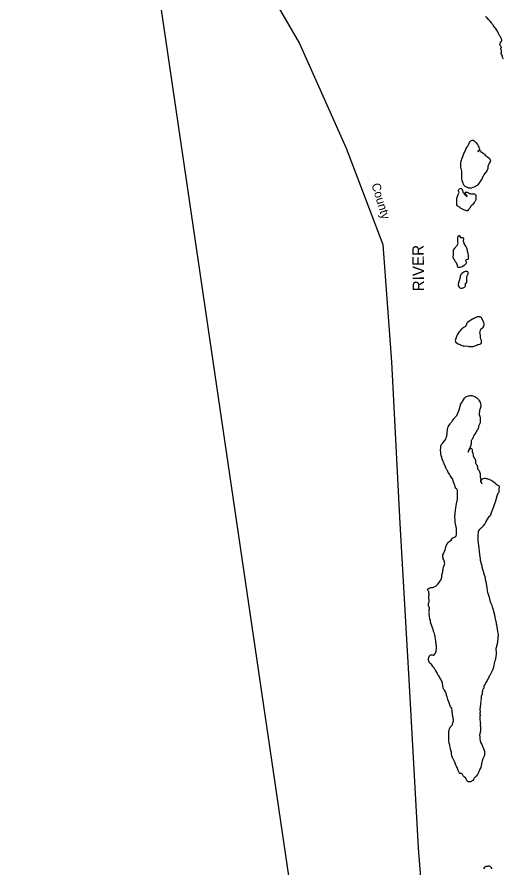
# Model space of a CAD drawing. Extents: x 1945482 to 2853149, y 66427 to 1015778.
# Drawn here: x 2315224 to 2324342, y 125465 to 141437 of the extents above; entities that cross this region are included whole.
import ezdxf

# ---------------------------------------------------------------- set-up
doc = ezdxf.new("R2010")
doc.units = 0
for name, color, linetype in [('Old_Level_19', 7, 'Continuous'), ('Old_Level_21', 7, 'Continuous'), ('Old_Level_52', 7, 'Continuous'), ('Old_Level_60', 7, 'Continuous'), ('Old_Level_61', 7, 'Continuous'), ('Old_Level_63', 7, 'Continuous')]:
    doc.layers.add(name, color=color, linetype=linetype)

msp = doc.modelspace()

# ---------------------------------------------------------------- linework, layer by layer
at = {"layer": 'Old_Level_52'}
msp.add_lwpolyline([(2315408, 164067), (2315608, 162054), (2315317, 158562), (2315224, 157701), (2315268, 156450), (2315502, 155344), (2315696, 154586), (2315964, 153221), (2316920, 148992), (2317162, 147613), (2317498, 146375), (2318330, 144824), (2319095, 143220), (2320166, 141552), (2320523, 140942), (2321397, 138974), (2322086, 137167), (2322248, 134964), (2322409, 131928), (2322580, 128890), (2322749, 125846), (2322867, 124334)], dxfattribs=at)
at = {"layer": 'Old_Level_60'}
for points in [[(2324310, 141037), (2324302, 141050), (2324294, 141065), (2324284, 141081), (2324258, 141127), (2324246, 141158), (2324236, 141173), (2324203, 141231), (2324191, 141243), (2324171, 141268), (2324159, 141282), (2324151, 141295), (2324138, 141308), (2324133, 141318), (2324124, 141330), (2324100, 141360), (2324079, 141385), (2324041, 141426), (2324029, 141436), (2324013, 141446)], [(2324350, 140652), (2324339, 140666), (2324333, 140676), (2324333, 140693), (2324330, 140709), (2324324, 140723), (2324315, 140739), (2324308, 140741), (2324303, 140751), (2324310, 140762), (2324313, 140775), (2324313, 140792), (2324311, 140808), (2324307, 140824), (2324301, 140835), (2324304, 140841), (2324303, 140853), (2324311, 140865), (2324313, 140874), (2324302, 140882), (2324293, 140894), (2324289, 140910), (2324283, 140926), (2324291, 140939), (2324296, 140953), (2324298, 140969), (2324311, 140977), (2324321, 140991), (2324319, 141007), (2324315, 141022), (2324310, 141037)]]:
    msp.add_lwpolyline(points, dxfattribs=at)
at = {"layer": 'Old_Level_61'}
for points in [[(2323729, 138223), (2323708, 138225), (2323692, 138228), (2323674, 138235), (2323660, 138241), (2323631, 138258), (2323607, 138282), (2323599, 138299), (2323593, 138313), (2323587, 138329), (2323583, 138347), (2323577, 138364), (2323571, 138400), (2323570, 138453), (2323570, 138510), (2323567, 138547), (2323554, 138619), (2323552, 138637), (2323552, 138657), (2323552, 138696), (2323557, 138737), (2323562, 138755), (2323568, 138772), (2323574, 138788), (2323590, 138819), (2323597, 138836), (2323609, 138877), (2323617, 138894), (2323623, 138910), (2323653, 138971), (2323670, 138999), (2323680, 139011), (2323694, 139040), (2323710, 139071), (2323715, 139085), (2323725, 139100), (2323736, 139114), (2323749, 139121), (2323766, 139125), (2323784, 139124), (2323799, 139116), (2323814, 139103), (2323840, 139074), (2323863, 139044), (2323870, 139030), (2323878, 139011), (2323886, 138996), (2323896, 138981), (2323902, 138966), (2323902, 138949), (2323895, 138941), (2323882, 138931), (2323873, 138917), (2323874, 138909), (2323885, 138921), (2323898, 138931), (2323914, 138934), (2323920, 138928), (2323928, 138916), (2323969, 138879), (2323983, 138871), (2323995, 138860), (2324005, 138846), (2324019, 138833), (2324035, 138825), (2324052, 138815), (2324078, 138793), (2324092, 138784), (2324098, 138773), (2324103, 138757), (2324107, 138739), (2324104, 138722), (2324084, 138693), (2324075, 138678), (2324068, 138663), (2324060, 138633), (2324058, 138614), (2324055, 138597), (2324045, 138564), (2324026, 138532), (2323991, 138488), (2323974, 138459), (2323965, 138442), (2323943, 138392), (2323923, 138365), (2323912, 138352), (2323871, 138288), (2323860, 138277), (2323843, 138267), (2323828, 138256), (2323813, 138248), (2323778, 138237), (2323746, 138226), (2323729, 138223)], [(2323656, 137800), (2323638, 137804), (2323624, 137814), (2323606, 137820), (2323572, 137834), (2323558, 137841), (2323543, 137852), (2323530, 137864), (2323514, 137875), (2323498, 137881), (2323487, 137896), (2323479, 137914), (2323476, 137933), (2323473, 137985), (2323474, 138004), (2323475, 138025), (2323481, 138057), (2323494, 138088), (2323503, 138104), (2323509, 138118), (2323514, 138133), (2323517, 138151), (2323514, 138161), (2323509, 138169), (2323510, 138185), (2323515, 138200), (2323524, 138213), (2323537, 138220), (2323554, 138222), (2323569, 138211), (2323577, 138198), (2323583, 138183), (2323588, 138150), (2323598, 138136), (2323609, 138123), (2323620, 138112), (2323644, 138093), (2323652, 138084), (2323660, 138070), (2323669, 138076), (2323669, 138082), (2323660, 138096), (2323650, 138109), (2323639, 138120), (2323626, 138131), (2323623, 138136), (2323638, 138148), (2323654, 138151), (2323670, 138149), (2323685, 138144), (2323698, 138135), (2323711, 138124), (2323728, 138122), (2323745, 138116), (2323799, 138116), (2323815, 138112), (2323823, 138108), (2323830, 138096), (2323834, 138058), (2323833, 138007), (2323829, 137992), (2323820, 137979), (2323813, 137966), (2323804, 137953), (2323768, 137915), (2323756, 137903), (2323744, 137893), (2323735, 137879), (2323726, 137857), (2323716, 137851), (2323707, 137835), (2323695, 137822), (2323685, 137807), (2323675, 137801), (2323656, 137800)], [(2323523, 136736), (2323507, 136737), (2323494, 136743), (2323487, 136756), (2323486, 136774), (2323481, 136791), (2323475, 136807), (2323468, 136821), (2323456, 136835), (2323447, 136848), (2323438, 136871), (2323428, 136883), (2323417, 136893), (2323413, 136908), (2323410, 136923), (2323409, 136937), (2323412, 136974), (2323412, 137013), (2323411, 137048), (2323416, 137067), (2323429, 137079), (2323436, 137098), (2323448, 137110), (2323458, 137123), (2323484, 137147), (2323490, 137163), (2323497, 137179), (2323500, 137195), (2323496, 137210), (2323493, 137231), (2323492, 137252), (2323492, 137291), (2323496, 137307), (2323502, 137323), (2323513, 137336), (2323520, 137338), (2323528, 137329), (2323547, 137301), (2323556, 137295), (2323569, 137297), (2323578, 137301), (2323590, 137297), (2323598, 137284), (2323597, 137229), (2323601, 137215), (2323614, 137174), (2323624, 137158), (2323646, 137127), (2323655, 137105), (2323661, 137089), (2323667, 137050), (2323671, 137035), (2323674, 137033), (2323683, 136997), (2323690, 136962), (2323691, 136944), (2323691, 136910), (2323687, 136894), (2323681, 136886), (2323649, 136880), (2323643, 136873), (2323640, 136865), (2323642, 136853), (2323651, 136838), (2323656, 136823), (2323652, 136810), (2323638, 136797), (2323624, 136788), (2323612, 136775), (2323587, 136756), (2323573, 136747), (2323555, 136741), (2323539, 136736), (2323523, 136736)], [(2323562, 136346), (2323578, 136351), (2323593, 136353), (2323610, 136359), (2323622, 136368), (2323632, 136380), (2323638, 136391), (2323638, 136440), (2323638, 136444), (2323654, 136441), (2323661, 136456), (2323663, 136472), (2323663, 136491), (2323661, 136530), (2323661, 136550), (2323663, 136566), (2323667, 136582), (2323675, 136595), (2323685, 136607), (2323690, 136620), (2323688, 136639), (2323683, 136653), (2323672, 136658), (2323656, 136659), (2323637, 136658), (2323622, 136654), (2323605, 136647), (2323575, 136628), (2323563, 136616), (2323553, 136602), (2323545, 136585), (2323541, 136569), (2323536, 136554), (2323531, 136537), (2323524, 136503), (2323516, 136469), (2323510, 136450), (2323502, 136417), (2323503, 136400), (2323509, 136384), (2323521, 136369), (2323532, 136356), (2323550, 136348), (2323562, 136346)], [(2323741, 135253), (2323760, 135253), (2323780, 135256), (2323799, 135261), (2323851, 135280), (2323871, 135289), (2323909, 135300), (2323926, 135307), (2323936, 135318), (2323941, 135331), (2323941, 135347), (2323937, 135363), (2323930, 135378), (2323925, 135392), (2323921, 135426), (2323919, 135460), (2323911, 135491), (2323910, 135513), (2323911, 135531), (2323920, 135564), (2323928, 135578), (2323938, 135585), (2323941, 135592), (2323966, 135606), (2323978, 135620), (2323985, 135638), (2323987, 135656), (2323986, 135675), (2323983, 135695), (2323973, 135730), (2323959, 135763), (2323948, 135779), (2323937, 135790), (2323919, 135802), (2323905, 135808), (2323887, 135813), (2323870, 135812), (2323855, 135808), (2323810, 135782), (2323789, 135775), (2323773, 135765), (2323740, 135747), (2323723, 135736), (2323694, 135713), (2323679, 135701), (2323665, 135692), (2323655, 135678), (2323659, 135668), (2323654, 135655), (2323632, 135628), (2323617, 135616), (2323601, 135608), (2323587, 135599), (2323572, 135585), (2323561, 135573), (2323550, 135563), (2323530, 135538), (2323515, 135523), (2323493, 135489), (2323483, 135471), (2323477, 135456), (2323472, 135441), (2323456, 135405), (2323450, 135386), (2323447, 135364), (2323449, 135346), (2323459, 135330), (2323471, 135319), (2323501, 135303), (2323537, 135288), (2323554, 135279), (2323573, 135271), (2323593, 135266), (2323614, 135264), (2323685, 135258), (2323703, 135254), (2323741, 135253)], [(2323175, 133258), (2323172, 133313), (2323174, 133348), (2323173, 133367), (2323178, 133387), (2323185, 133406), (2323204, 133435), (2323216, 133449), (2323227, 133459), (2323251, 133486), (2323267, 133513), (2323279, 133543), (2323284, 133559), (2323288, 133574), (2323290, 133590), (2323292, 133609), (2323293, 133624), (2323295, 133643), (2323308, 133730), (2323315, 133744), (2323332, 133774), (2323335, 133776), (2323339, 133785), (2323349, 133799), (2323357, 133812), (2323381, 133841), (2323386, 133849), (2323405, 133875), (2323428, 133901), (2323437, 133915), (2323447, 133927), (2323460, 133942), (2323476, 133956), (2323497, 134000), (2323507, 134031), (2323515, 134048), (2323520, 134064), (2323540, 134134), (2323553, 134174), (2323575, 134207), (2323581, 134221), (2323598, 134251), (2323618, 134281), (2323644, 134308), (2323659, 134315), (2323677, 134321), (2323700, 134330), (2323718, 134334), (2323740, 134335), (2323758, 134333), (2323775, 134329), (2323794, 134323), (2323815, 134313), (2323852, 134289), (2323866, 134274), (2323881, 134257), (2323890, 134245), (2323903, 134225), (2323911, 134208), (2323917, 134191), (2323922, 134170), (2323925, 134148), (2323925, 134128), (2323922, 134109), (2323909, 134072), (2323904, 134056), (2323900, 134035), (2323895, 133999), (2323896, 133982), (2323898, 133966), (2323907, 133946), (2323912, 133929), (2323914, 133911), (2323915, 133890), (2323916, 133859), (2323911, 133821), (2323885, 133758), (2323881, 133737), (2323874, 133713), (2323868, 133698), (2323859, 133681), (2323845, 133668), (2323849, 133669), (2323841, 133651), (2323830, 133638), (2323812, 133610), (2323804, 133595), (2323796, 133579), (2323787, 133564), (2323769, 133526), (2323761, 133510), (2323752, 133494), (2323747, 133482), (2323747, 133466), (2323746, 133447), (2323743, 133432), (2323741, 133413), (2323738, 133398), (2323722, 133348)], [(2323073, 130754), (2323087, 130764), (2323101, 130773), (2323122, 130795), (2323143, 130823), (2323166, 130855), (2323174, 130869), (2323182, 130887), (2323188, 130906), (2323192, 130925), (2323196, 130959), (2323204, 130996), (2323209, 131011), (2323213, 131031), (2323215, 131052), (2323220, 131071), (2323228, 131111), (2323246, 131161), (2323248, 131177), (2323246, 131196), (2323242, 131210), (2323230, 131247), (2323222, 131267), (2323218, 131285), (2323215, 131308), (2323214, 131327), (2323216, 131345), (2323225, 131362), (2323232, 131382), (2323241, 131400), (2323255, 131432), (2323261, 131454), (2323265, 131472), (2323270, 131488), (2323284, 131524), (2323295, 131542), (2323304, 131558), (2323315, 131575), (2323328, 131589), (2323343, 131598), (2323368, 131618), (2323388, 131649), (2323401, 131660), (2323416, 131669), (2323433, 131673), (2323444, 131679), (2323456, 131688), (2323463, 131704), (2323469, 131720), (2323471, 131738), (2323472, 131793), (2323470, 131817), (2323467, 131835), (2323463, 131853), (2323461, 131870), (2323446, 131959), (2323442, 131998), (2323441, 132047), (2323441, 132067), (2323444, 132099), (2323445, 132136), (2323449, 132169), (2323449, 132184), (2323459, 132220), (2323464, 132269), (2323472, 132301), (2323477, 132336), (2323482, 132357), (2323486, 132379), (2323487, 132394), (2323491, 132504), (2323491, 132521), (2323488, 132556), (2323481, 132569), (2323467, 132582), (2323452, 132594), (2323448, 132603), (2323432, 132660), (2323425, 132676), (2323413, 132716), (2323410, 132732), (2323403, 132746), (2323398, 132760), (2323388, 132777), (2323378, 132792), (2323349, 132831), (2323336, 132859), (2323315, 132890), (2323307, 132904), (2323299, 132923), (2323291, 132936), (2323271, 132973), (2323263, 132992), (2323239, 133048), (2323207, 133129), (2323197, 133165), (2323193, 133183), (2323185, 133198), (2323177, 133236), (2323175, 133258)], [(2323722, 133348), (2323713, 133335), (2323703, 133324), (2323690, 133272), (2323691, 133269), (2323710, 133315), (2323718, 133328), (2323735, 133339), (2323744, 133342), (2323755, 133335), (2323762, 133318), (2323765, 133285), (2323779, 133253), (2323785, 133198), (2323791, 133180), (2323803, 133164), (2323811, 133151), (2323820, 133134), (2323827, 133116), (2323828, 133083), (2323828, 133066), (2323831, 133055), (2323841, 133044), (2323850, 133030), (2323858, 133011), (2323862, 132992), (2323863, 132976), (2323865, 132960), (2323878, 132945), (2323888, 132932), (2323900, 132899), (2323911, 132867), (2323915, 132835), (2323916, 132803), (2323923, 132789), (2323927, 132772), (2323921, 132735), (2323923, 132719), (2323931, 132703), (2323940, 132688), (2323949, 132682), (2323940, 132696), (2323933, 132712), (2323931, 132730), (2323934, 132745), (2323944, 132759), (2323958, 132769), (2323974, 132777), (2323993, 132779), (2324008, 132779), (2324025, 132778), (2324043, 132774), (2324057, 132768), (2324075, 132765), (2324091, 132759), (2324123, 132743), (2324137, 132733)], [(2324137, 132733), (2324149, 132724), (2324179, 132704), (2324206, 132680), (2324217, 132668), (2324232, 132658), (2324247, 132652), (2324259, 132642), (2324269, 132629), (2324269, 132611), (2324263, 132579), (2324262, 132526), (2324256, 132508), (2324245, 132494), (2324238, 132480), (2324225, 132446), (2324209, 132374), (2324197, 132334), (2324184, 132301), (2324163, 132245), (2324157, 132228), (2324153, 132210), (2324146, 132194), (2324132, 132163), (2324123, 132129), (2324109, 132092), (2324099, 132075), (2324072, 132050), (2324057, 132033), (2324047, 132014), (2324040, 131999), (2324023, 131969), (2324005, 131933), (2323996, 131919), (2323973, 131887), (2323964, 131874), (2323953, 131861), (2323941, 131851), (2323929, 131844), (2323903, 131818), (2323880, 131791), (2323878, 131781), (2323876, 131760), (2323870, 131727), (2323869, 131712), (2323872, 131689), (2323873, 131672), (2323872, 131656), (2323870, 131638), (2323871, 131622), (2323877, 131559), (2323883, 131520), (2323888, 131463), (2323896, 131414), (2323901, 131342), (2323911, 131271), (2323916, 131244), (2323925, 131209), (2323929, 131193), (2323931, 131176), (2323943, 131143), (2323945, 131110), (2323950, 131092), (2323964, 131058), (2323968, 131039), (2323976, 131008), (2323983, 130987), (2323987, 130968), (2324000, 130936), (2324008, 130903), (2324010, 130888), (2324016, 130852), (2324021, 130836), (2324026, 130816), (2324029, 130797), (2324032, 130765), (2324042, 130726), (2324046, 130676), (2324053, 130638), (2324058, 130621), (2324069, 130585), (2324084, 130549), (2324090, 130510), (2324104, 130469), (2324109, 130450), (2324135, 130401), (2324141, 130363), (2324144, 130348), (2324157, 130313), (2324164, 130295), (2324166, 130280), (2324169, 130260), (2324181, 130219), (2324192, 130170), (2324196, 130137), (2324200, 130117), (2324205, 130102), (2324215, 130048), (2324224, 130013)], [(2323085, 129697), (2323082, 129720), (2323072, 129797), (2323071, 129798), (2323068, 129814), (2323061, 129834), (2323050, 129882), (2323039, 129912), (2323034, 129930), (2323031, 129946), (2323025, 129956), (2323020, 129973), (2323012, 129992), (2323005, 130010), (2322996, 130043), (2322984, 130078), (2322979, 130109), (2322970, 130139), (2322962, 130194), (2322960, 130216), (2322960, 130239), (2322963, 130257), (2322957, 130268), (2322957, 130288), (2322958, 130309), (2322965, 130327), (2322962, 130340), (2322950, 130375), (2322946, 130394), (2322945, 130412), (2322945, 130430), (2322949, 130447), (2322955, 130463), (2322957, 130481), (2322953, 130537), (2322952, 130561), (2322953, 130578), (2322955, 130595), (2322954, 130611), (2322952, 130631), (2322948, 130653), (2322940, 130670), (2322929, 130681), (2322926, 130692), (2322930, 130700), (2322958, 130717), (2322973, 130723), (2322988, 130728), (2323023, 130732), (2323039, 130738), (2323073, 130754)], [(2324224, 130013), (2324226, 129998), (2324228, 129981), (2324235, 129948), (2324238, 129914), (2324247, 129866), (2324250, 129840), (2324250, 129821), (2324248, 129805), (2324246, 129768), (2324241, 129733), (2324237, 129715), (2324237, 129697), (2324231, 129678), (2324230, 129664), (2324223, 129634), (2324220, 129618), (2324209, 129587), (2324208, 129556), (2324211, 129540), (2324217, 129526), (2324216, 129495), (2324214, 129478), (2324213, 129462), (2324208, 129447), (2324205, 129429), (2324201, 129396), (2324195, 129362), (2324184, 129332), (2324179, 129312), (2324171, 129262), (2324167, 129245), (2324161, 129229), (2324151, 129196), (2324137, 129167), (2324110, 129105), (2324104, 129090), (2324097, 129076), (2324085, 129063), (2324075, 129046), (2324068, 129028), (2324050, 129001), (2324043, 128985), (2324020, 128944), (2324006, 128916), (2323989, 128888), (2323983, 128872), (2323981, 128858), (2323981, 128842), (2323973, 128828), (2323962, 128817), (2323957, 128800), (2323956, 128782), (2323953, 128765), (2323954, 128750), (2323952, 128733), (2323947, 128717), (2323939, 128700), (2323934, 128682), (2323933, 128666), (2323933, 128648), (2323932, 128628), (2323923, 128603), (2323924, 128588), (2323921, 128554), (2323917, 128524), (2323916, 128504), (2323915, 128486), (2323914, 128469), (2323910, 128452), (2323910, 128436), (2323913, 128403), (2323913, 128387), (2323909, 128369), (2323909, 128353), (2323912, 128343), (2323911, 128327), (2323906, 128309), (2323909, 128250), (2323915, 128212), (2323916, 128196), (2323917, 128174), (2323915, 128154), (2323916, 128137), (2323918, 128119), (2323920, 128082), (2323920, 128064), (2323918, 128030), (2323907, 127991), (2323905, 127974), (2323901, 127958), (2323906, 127925), (2323910, 127889), (2323916, 127854), (2323921, 127833), (2323927, 127816), (2323945, 127783), (2323952, 127766), (2323959, 127752), (2323977, 127706)], [(2323464, 127381), (2323458, 127398), (2323447, 127431), (2323435, 127461), (2323419, 127490), (2323413, 127505), (2323404, 127519), (2323397, 127535), (2323384, 127569), (2323376, 127605), (2323375, 127625), (2323373, 127640), (2323364, 127676), (2323358, 127694), (2323351, 127733), (2323342, 127768), (2323335, 127809), (2323329, 127855), (2323328, 127874), (2323328, 127912), (2323329, 127931), (2323328, 127948), (2323329, 128020), (2323334, 128058), (2323353, 128106), (2323362, 128122), (2323387, 128145), (2323393, 128154), (2323397, 128172), (2323403, 128190), (2323407, 128209), (2323412, 128224), (2323412, 128244), (2323409, 128262), (2323407, 128281), (2323399, 128313), (2323396, 128333), (2323396, 128348), (2323396, 128364), (2323391, 128382), (2323390, 128397), (2323387, 128413), (2323384, 128431), (2323388, 128447), (2323380, 128461), (2323370, 128478), (2323360, 128491), (2323352, 128508), (2323334, 128563), (2323306, 128626), (2323293, 128678), (2323282, 128708), (2323279, 128725), (2323274, 128744), (2323262, 128774), (2323244, 128802), (2323232, 128813), (2323223, 128826), (2323218, 128844), (2323207, 128933), (2323202, 128951), (2323194, 128970), (2323170, 129018), (2323158, 129036), (2323150, 129056), (2323141, 129070), (2323135, 129081), (2323120, 129093), (2323104, 129125), (2323075, 129176), (2323064, 129191), (2323054, 129207), (2323048, 129222), (2323036, 129233), (2323024, 129247), (2323005, 129277), (2322993, 129289), (2322962, 129314), (2322954, 129332), (2322945, 129367), (2322942, 129382), (2322944, 129397), (2322948, 129414), (2322966, 129444), (2322977, 129457), (2322984, 129468), (2323015, 129465), (2323031, 129458), (2323044, 129462), (2323052, 129467), (2323065, 129484), (2323075, 129500), (2323082, 129515), (2323088, 129534), (2323089, 129549), (2323092, 129587), (2323092, 129635), (2323091, 129656), (2323087, 129692), (2323085, 129697)], [(2323977, 127706), (2323981, 127689), (2323988, 127673), (2323992, 127657), (2323995, 127638), (2323997, 127618), (2323996, 127597), (2323992, 127580), (2323988, 127565), (2323962, 127511), (2323955, 127494), (2323950, 127477), (2323943, 127441), (2323941, 127424), (2323937, 127410), (2323934, 127391), (2323924, 127352), (2323910, 127319), (2323901, 127303), (2323894, 127287), (2323890, 127271), (2323884, 127257), (2323877, 127242), (2323868, 127229), (2323860, 127214), (2323839, 127190), (2323827, 127179), (2323803, 127153), (2323797, 127138), (2323777, 127108), (2323764, 127098), (2323749, 127093), (2323736, 127085), (2323720, 127082), (2323702, 127082), (2323687, 127083), (2323673, 127092), (2323664, 127104), (2323656, 127118), (2323652, 127135), (2323646, 127150), (2323619, 127171), (2323608, 127181), (2323594, 127193), (2323586, 127206), (2323581, 127221), (2323573, 127232), (2323561, 127238), (2323545, 127237), (2323533, 127239), (2323522, 127254), (2323503, 127303), (2323495, 127316), (2323489, 127333), (2323481, 127350), (2323464, 127381)], [(2324138, 125452), (2324129, 125466), (2324103, 125491), (2324088, 125499), (2324073, 125500), (2324058, 125496), (2324023, 125490), (2324008, 125487), (2323992, 125480), (2323977, 125449)]]:
    msp.add_lwpolyline(points, dxfattribs=at)
at = {"layer": 'Old_Level_63'}
msp.add_lwpolyline([(2316887, 148685), (2323250, 105361)], dxfattribs=at)

# ---------------------------------------------------------------- texts
at = {"layer": 'Old_Level_19'}
msp.add_text('County', height=164, rotation=286.9846, dxfattribs=at).set_placement((2321872, 138293))
at = {"layer": 'Old_Level_21'}
msp.add_text('RIVER', height=213.3, rotation=90.5099, dxfattribs=at).set_placement((2322862, 136290))

doc.saveas('drawing.dxf')
